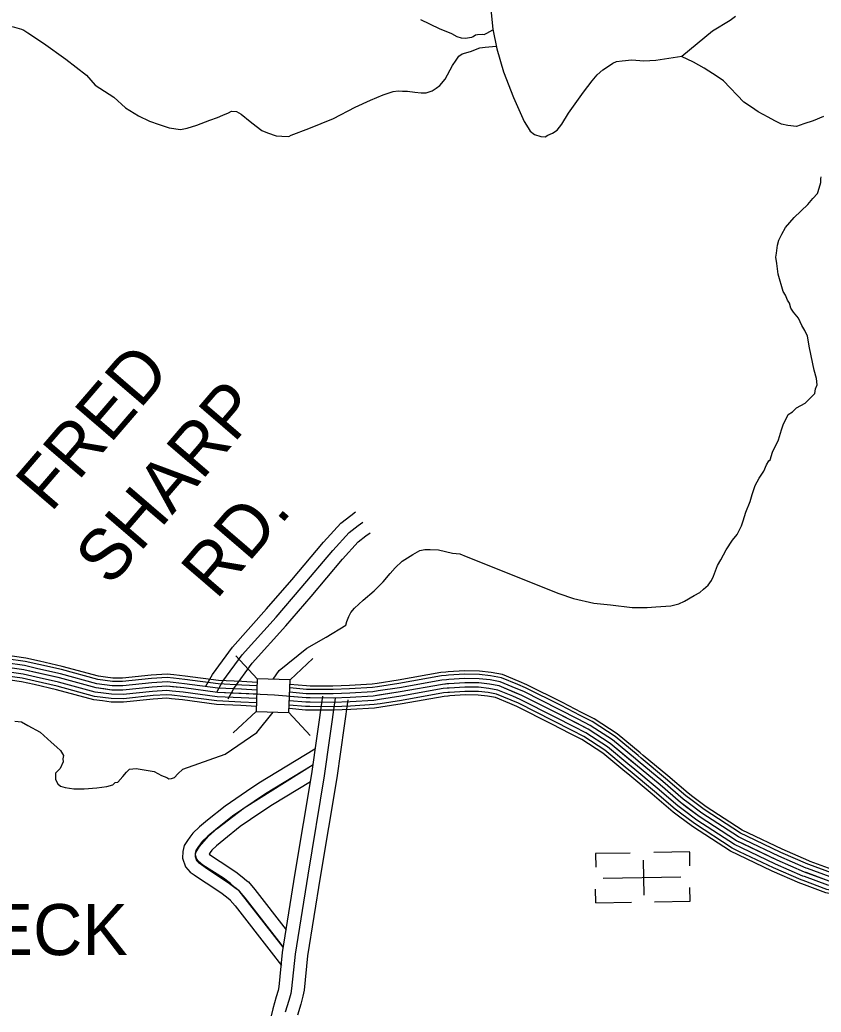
# Model space of a CAD drawing. Extents: x 1551132 to 1791609, y 378168 to 563823.
# Drawn here: x 1682181 to 1687989, y 413405 to 420600 of the extents above; entities that cross this region are included whole.
import ezdxf

# ---------------------------------------------------------------- set-up
doc = ezdxf.new("R2010")
doc.units = 0
for name, color, linetype in [('DESIGN - ROW - Right-of-Way and Easement Labels', 7, 'Continuous'), ('DESIGN - TRANSPORTATION - Text', 7, 'Continuous'), ('DESIGN - UTILITIES - Cable (Underground) with Text', 7, 'Continuous'), ('SURVEY - CONTROL with Text', 7, 'Continuous'), ('SURVEY - DRAINAGE - Storm Sewer', 7, 'Continuous'), ('SURVEY - PROPERTY - Owners', 7, 'Continuous'), ('SURVEY - TRANSPORTATION - Roads', 7, 'Continuous')]:
    doc.layers.add(name, color=color, linetype=linetype)

msp = doc.modelspace()

# ---------------------------------------------------------------- linework, layer by layer
at = {"layer": 'DESIGN - TRANSPORTATION - Text'}
for points in [[(1685590.956, 420698.141), (1685609.022, 420531.695), (1685637.372, 420389.158), (1685687.445, 420222.328), (1685759.319, 420037.198), (1685835.325, 419864.036), (1685864.799, 419817.609), (1685880.524, 419793.384), (1685912.248, 419768.958), (1685956.089, 419754.399), (1685988.071, 419751.999), (1686008.221, 419763.766), (1686040.387, 419777.392), (1686074.653, 419799.001), (1686109.194, 419844.627), (1686158.134, 419924.129), (1686265.932, 420075), (1686328.922, 420158.327), (1686365.438, 420201.936), (1686405.87, 420237.487), (1686448.178, 420262.996), (1686478.444, 420284.655), (1686506.61, 420298.322), (1686546.667, 420301.831), (1686616.799, 420310.981), (1686704.747, 420303.889), (1686790.811, 420306.831), (1686979.215, 420336.54)], [(1685085.668, 420602.246), (1685218.948, 420536.511), (1685308.571, 420501.36), (1685348.32, 420478.843), (1685380.211, 420468.435), (1685408.194, 420466.085), (1685456.293, 420473.501), (1685466.367, 420479.385), (1685482.509, 420491.202), (1685498.533, 420493.01), (1685532.591, 420496.594), (1685546.565, 420494.419), (1685564.69, 420504.211), (1685609.789, 420527.853)], [(1686979.215, 420336.54), (1687201.427, 420520.045), (1687328.365, 420596.581), (1687368.723, 420626.115)], [(1682126.079, 420552.677), (1682191.861, 420531.843), (1682209.794, 420525.61), (1682237.568, 420505.242), (1682352.732, 420429.724), (1682513.453, 420315.596), (1682664.158, 420199.585), (1682727.331, 420126.708), (1682862.353, 420038.93), (1682947.484, 419961.778), (1683040.849, 419904.552), (1683120.422, 419865.518), (1683190.154, 419840.625), (1683263.91, 419817.683), (1683345.792, 419804.658), (1683393.916, 419814.075), (1683464.206, 419837.242), (1683558.645, 419872.118), (1683612.894, 419891.477), (1683651.11, 419909.027), (1683693.3, 419924.528), (1683715.466, 419938.278), (1683751.457, 419935.828), (1683785.231, 419915.386), (1683850.638, 419862.51), (1683894.271, 419829.925), (1683935.903, 419797.375), (1683975.727, 419780.858), (1684037.484, 419758.065), (1684079.491, 419757.549), (1684131.457, 419752.899), (1684147.573, 419762.715), (1684274.203, 419813.217), (1684455.099, 419885.085), (1684612.112, 419967.254), (1684722.743, 420017.956), (1684813.224, 420056.89), (1684887.522, 420080.007), (1684923.597, 420085.566), (1684953.579, 420083.191), (1684991.587, 420082.724), (1685043.527, 420076.074), (1685089.468, 420069.499), (1685125.5, 420071.057), (1685169.666, 420084.533), (1685197.907, 420104.208), (1685224.148, 420123.909), (1685262.689, 420169.493), (1685317.862, 420268.946), (1685342.312, 420306.689), (1685362.67, 420336.481), (1685386.886, 420354.207), (1685447.101, 420371.482), (1685515.416, 420396.674), (1685553.499, 420402.216), (1685633.388, 420409.191)], [(1688006.208, 419897.888), (1687931.826, 419868.712), (1687863.519, 419845.469), (1687811.262, 419826.052), (1687747.297, 419834.811), (1687701.348, 419843.361), (1687653.574, 419867.953), (1687603.809, 419894.579), (1687532.169, 419933.472), (1687484.47, 419966.081), (1687428.813, 420002.782), (1687280.333, 420156.752), (1687234.642, 420189.336), (1687141.195, 420248.513), (1687063.613, 420293.489), (1686976.665, 420332.982)], [(1687682.298, 419002.281), (1687702.789, 419046.115), (1687731.33, 419093.858), (1687794.171, 419167.235), (1687891.26, 419260.246), (1687929.759, 419303.864), (1687962.192, 419341.548), (1687966.35, 419355.515), (1687987.074, 419421.375), (1687987.266, 419439.4), (1687985.35, 419447.434), (1687989.508, 419461.409)], [(1685415.55, 416709.103), (1686087.584, 416441.121), (1686193.073, 416403.637), (1686340.837, 416369.861), (1686460.825, 416358.444), (1686618.755, 416338.577), (1686728.861, 416339.293), (1686790.968, 416344.577), (1686899.14, 416351.327), (1686957.339, 416364.669), (1686997.605, 416386.228), (1687068.086, 416425.471), (1687110.377, 416449.013), (1687136.66, 416472.747), (1687171.009, 416502.39), (1687193.367, 416534.174), (1687209.725, 416566.033), (1687224.166, 416605.926), (1687236.582, 416643.843), (1687261.057, 416685.619), (1687299.856, 416757.28), (1687346.647, 416826.84), (1687381.121, 416868.499), (1687411.837, 416932.243), (1687424.236, 416968.152), (1687442.911, 417030.029), (1687473.777, 417107.789), (1687488.327, 417157.699), (1687498.652, 417187.624), (1687511.051, 417223.534), (1687539.651, 417277.285), (1687572.217, 417326.986), (1687592.749, 417374.821), (1687609.066, 417402.672), (1687619.157, 417410.564), (1687635.773, 417466.457), (1687678.747, 417554.092), (1687701.564, 417627.936), (1687716.047, 417671.837), (1687732.38, 417701.696), (1687748.779, 417737.556), (1687781.02, 417757.215), (1687811.369, 417786.907), (1687871.785, 417820.25), (1687918.334, 417867.784), (1687942.608, 417891.535), (1687948.958, 417923.511), (1687959.291, 417953.436), (1687955.783, 417999.546), (1687938.417, 418059.848), (1687904.126, 418222.493), (1687889.018, 418306.804), (1687871.435, 418347.072), (1687849.811, 418383.373), (1687824.369, 418437.757), (1687788.795, 418480.234), (1687769.079, 418508.509), (1687759.454, 418544.677), (1687745.688, 418566.877), (1687730.063, 418603.112), (1687714.347, 418631.337), (1687677.656, 418755.957), (1687668.482, 418834.184), (1687660.974, 418880.344), (1687665.282, 418908.336), (1687671.907, 418966.346), (1687682.298, 419002.281)], [(1684017.149, 415819.07), (1684059.79, 415883.405), (1684261.902, 416045.134), (1684399.815, 416123.628), (1684543.545, 416211.189), (1684552.003, 416237.798), (1684566.228, 416273.024), (1684580.561, 416302.9), (1684606.927, 416334.642), (1684669.601, 416392.002), (1684748.416, 416461.187), (1684815.156, 416524.506), (1684863.855, 416586.041), (1684902.32, 416625.65), (1684950.894, 416675.16), (1685029.492, 416724.319), (1685079.833, 416751.778), (1685115.949, 416759.362), (1685155.998, 416760.904), (1685215.996, 416756.195), (1685317.844, 416732.97), (1685369.843, 416728.361), (1685415.55, 416709.103)], [(1682439.919, 415137.61), (1682437.944, 415121.443), (1682439.619, 415091.375), (1682455.31, 415061.141), (1682475.135, 415042.882), (1682509.067, 415034.474), (1682573.016, 415023.715), (1682647.089, 415024.849), (1682739.245, 415031.79), (1682811.41, 415040.957), (1682855.593, 415054.466), (1682871.784, 415070.3), (1682891.842, 415074.075), (1682926.299, 415113.734), (1682954.665, 415145.452), (1682974.915, 415167.252), (1683025.014, 415172.678), (1683052.971, 415166.336), (1683096.945, 415159.819), (1683154.877, 415149.127), (1683206.618, 415120.476), (1683246.5, 415105.993), (1683260.425, 415097.817), (1683280.458, 415099.584), (1683302.565, 415107.334), (1683326.865, 415133.093), (1683362.264, 415166.153), (1683669.824, 415276.889), (1683898.102, 415433.868), (1684016.907, 415581.322)], [(1682143.643, 415515.711), (1682191.617, 415509.144), (1682239.399, 415484.544), (1682326.947, 415435.451), (1682408.236, 415362.391), (1682449.885, 415325.848), (1682475.668, 415303.514), (1682497.293, 415267.205), (1682495.168, 415255.213), (1682493.009, 415241.212), (1682494.776, 415219.162), (1682472.243, 415171.352), (1682439.919, 415137.61)]]:
    msp.add_lwpolyline(points, dxfattribs=at)
at = {"layer": 'DESIGN - UTILITIES - Cable (Underground) with Text'}
for p, q in [((1686604.436, 414559.108), (1686353.066, 414554.705)), ((1686353.066, 414554.621), (1686354.917, 414456.457)), ((1687036.194, 414566.772), (1686775.416, 414562.144)), ((1687037.954, 414467.066), (1687036.328, 414566.197)), ((1686706.472, 414254.724), (1686702.202, 414508.244)), ((1686355.354, 414198.62), (1686353.645, 414298.193)), ((1687038.491, 414210.337), (1687036.773, 414310.127)), ((1686355.446, 414198.445), (1686613.416, 414202.982)), ((1686781.713, 414205.884), (1687038.399, 414210.379))]:
    msp.add_line(p, q, dxfattribs=at)
msp.add_lwpolyline([(1686972.048, 414384.7), (1686409.076, 414374.709)], dxfattribs=at)
at = {"layer": 'SURVEY - CONTROL with Text'}
for points in [[(1682318.606, 415925.847), (1682220.35, 415948.114), (1681940.473, 415987.524), (1681813.042, 415993.399)], [(1682324.072, 415949.956), (1682224.816, 415972.448), (1681942.773, 416012.157), (1681814.176, 416018.091)], [(1682304.906, 415865.379), (1682209.158, 415887.079), (1681934.715, 415925.722), (1681810.184, 415931.464)], [(1682311.756, 415895.613), (1682214.758, 415917.597), (1681937.598, 415956.623), (1681811.609, 415962.431)], [(1688046.029, 414355.592), (1687868.125, 414421.377), (1687670.338, 414507.387), (1687374.787, 414648.416), (1687105.618, 414823.254), (1686970.163, 414924.706), (1686820.966, 415052.885), (1686643.762, 415200.263), (1686458.642, 415354.276), (1686299.137, 415457.962), (1686075.542, 415572.265), (1685819.99, 415700.893), (1685654.152, 415770.57), (1685584.062, 415783.253), (1685507.922, 415791.978), (1685405.633, 415792.937), (1685291.236, 415786.003), (1685244.054, 415781.928), (1684937.652, 415727.21), (1684742.807, 415696.984), (1684574.219, 415686.542), (1684451.814, 415681.683), (1684255.252, 415683.525), (1684026.774, 415703.709), (1683613.75, 415723.609), (1683369.339, 415755.96), (1683247.1, 415769.135), (1683140.728, 415762.118), (1682927.9, 415740.076), (1682847.668, 415740.826), (1682733.479, 415755.926), (1682467.369, 415828.553), (1682209.158, 415887.079), (1681934.715, 415925.722)], [(1682798.653, 415809.853), (1682745.762, 415816.844), (1682482.385, 415888.721), (1682318.589, 415925.847)], [(1682801.894, 415834.353), (1682750.654, 415841.128), (1682488.377, 415912.713), (1682324.055, 415949.956)], [(1682285.515, 415779.827), (1682193.325, 415800.727), (1681926.565, 415838.286), (1681806.142, 415843.836)], [(1682291.206, 415804.911), (1682197.967, 415826.044), (1681928.956, 415863.92), (1681807.326, 415869.529)], [(1682298.056, 415835.145), (1682203.558, 415856.562), (1681931.831, 415894.821), (1681808.759, 415900.496)], [(1682790.528, 415748.384), (1682733.479, 415755.926), (1682467.369, 415828.553), (1682304.889, 415865.379)], [(1682794.594, 415779.118), (1682739.621, 415786.385), (1682474.877, 415858.637), (1682311.739, 415895.613)], [(1683297.683, 415850.904), (1683248.909, 415856.162), (1683133.403, 415848.545), (1682923.825, 415826.836), (1682853.776, 415827.495), (1682801.877, 415834.353)], [(1683789.738, 415801.953), (1683621.542, 415810.053), (1683379.672, 415842.07), (1683297.666, 415850.904)], [(1685269.12, 415871.13), (1685232.679, 415867.989), (1684923.386, 415812.754), (1684770.115, 415788.978)], [(1685271.245, 415846.505), (1685235.921, 415843.455), (1684927.453, 415788.37), (1684773.906, 415764.552)], [(1685798.832, 415803.846), (1685678.96, 415854.205), (1685596.729, 415869.089), (1685513.281, 415878.647), (1685403.417, 415879.681), (1685284.886, 415872.497), (1685269.103, 415871.13)], [(1685789.258, 415781.053), (1685671.894, 415830.371), (1685593.12, 415844.622), (1685511.756, 415853.947), (1685404.05, 415854.955), (1685286.694, 415847.846), (1685271.228, 415846.505)], [(1682779.036, 415661.424), (1682716.104, 415669.741), (1682446.119, 415743.426), (1682285.498, 415779.827)], [(1682782.403, 415686.916), (1682721.196, 415695.008), (1682452.352, 415768.385), (1682291.189, 415804.911)], [(1682786.461, 415717.65), (1682727.338, 415725.467), (1682459.86, 415798.469), (1682298.039, 415835.145)], [(1683288.391, 415764.685), (1683247.1, 415769.135), (1683140.728, 415762.118), (1682927.9, 415740.076), (1682847.668, 415740.826), (1682790.511, 415748.384)], [(1683291.716, 415795.511), (1683247.742, 415800.244), (1683138.111, 415793.011), (1682926.441, 415771.093), (1682849.851, 415771.81), (1682794.578, 415779.118)], [(1683295.033, 415826.328), (1683248.392, 415831.353), (1683135.495, 415823.911), (1682924.983, 415802.111), (1682852.035, 415802.786), (1682798.636, 415809.853)], [(1683785.563, 415715.334), (1683613.75, 415723.609), (1683369.339, 415755.96), (1683288.374, 415764.685)], [(1683787.054, 415746.301), (1683616.533, 415754.51), (1683373.031, 415786.744), (1683291.699, 415795.511)], [(1683788.546, 415777.261), (1683619.317, 415785.411), (1683376.731, 415817.528), (1683295.016, 415826.328)], [(1683900.185, 415771.877), (1683788.529, 415777.261)], [(1683900.993, 415796.594), (1683789.721, 415801.953)], [(1684285.176, 415769.969), (1684259.485, 415770.211), (1684138.196, 415780.927)], [(1684773.923, 415764.552), (1684736.124, 415758.694), (1684571.069, 415748.469), (1684450.872, 415743.693), (1684284.926, 415745.252)], [(1684770.131, 415788.978), (1684733.466, 415783.286), (1684569.819, 415773.152), (1684450.497, 415768.419), (1684285.151, 415769.969)], [(1685273.911, 415815.621), (1685239.987, 415812.696), (1684932.553, 415757.794), (1684778.656, 415733.918)], [(1685276.578, 415784.736), (1685244.054, 415781.928), (1684937.652, 415727.21), (1684783.406, 415703.284)], [(1685777.249, 415752.478), (1685663.019, 415800.47), (1685588.596, 415813.937), (1685509.839, 415822.963), (1685404.842, 415823.946), (1685288.961, 415816.921), (1685273.895, 415815.621)], [(1685765.241, 415723.893), (1685654.152, 415770.57), (1685584.062, 415783.253), (1685507.922, 415791.978), (1685405.633, 415792.937), (1685291.236, 415786.003), (1685276.561, 415784.736)], [(1686241.322, 415557.156), (1686103.592, 415627.558), (1685845.965, 415757.228), (1685789.241, 415781.062)], [(1686252.572, 415579.165), (1686114.767, 415649.6), (1685856.323, 415779.695), (1685798.807, 415803.854)], [(1683281.75, 415703.042), (1683245.809, 415706.917), (1683145.961, 415700.325), (1682930.816, 415678.041), (1682843.301, 415678.866), (1682782.386, 415686.916)], [(1683285.066, 415733.859), (1683246.459, 415738.026), (1683143.344, 415731.226), (1682929.358, 415709.058), (1682845.485, 415709.842), (1682786.444, 415717.65)], [(1683782.579, 415653.407), (1683608.184, 415661.807), (1683361.948, 415694.391), (1683281.733, 415703.042)], [(1683784.071, 415684.366), (1683610.967, 415692.708), (1683365.648, 415725.176), (1683285.049, 415733.859)], [(1683897.96, 415709.917), (1683785.546, 415715.334)], [(1683899.068, 415740.901), (1683787.038, 415746.301)], [(1684284.359, 415683.25), (1684255.252, 415683.525), (1684135.113, 415694.142)], [(1684284.651, 415714.251), (1684256.768, 415714.509), (1684136.18, 415725.159)], [(1684284.943, 415745.252), (1684258.277, 415745.502), (1684137.396, 415756.177)], [(1684783.423, 415703.284), (1684742.807, 415696.984), (1684574.219, 415686.542), (1684451.814, 415681.683), (1684284.343, 415683.25)], [(1684778.673, 415733.918), (1684739.465, 415727.835), (1684572.644, 415717.501), (1684451.347, 415712.693), (1684284.634, 415714.251)], [(1685279.244, 415753.852), (1685248.12, 415751.161), (1684942.752, 415696.626), (1684788.156, 415672.65)], [(1685281.911, 415722.968), (1685252.187, 415720.401), (1684947.852, 415666.05), (1684792.906, 415642.016)], [(1685284.119, 415697.343), (1685255.562, 415694.876), (1684952.085, 415640.683), (1684796.847, 415616.598)], [(1685753.233, 415695.309), (1685645.286, 415740.669), (1685579.529, 415752.569), (1685506.006, 415760.994), (1685406.425, 415761.928), (1685293.511, 415755.086), (1685279.228, 415753.852)], [(1685741.225, 415666.734), (1685636.411, 415710.768), (1685575.004, 415721.885), (1685504.089, 415730.01), (1685407.216, 415730.918), (1685295.777, 415724.16), (1685281.894, 415722.968)], [(1685731.267, 415643.025), (1685629.053, 415685.967), (1685571.246, 415696.426), (1685502.506, 415704.309), (1685407.875, 415705.193), (1685297.661, 415698.509), (1685284.103, 415697.343)], [(1686198.998, 415474.345), (1686061.518, 415544.614), (1685807.007, 415672.725), (1685753.217, 415695.318)], [(1686213.106, 415501.946), (1686075.542, 415572.265), (1685819.99, 415700.893), (1685765.225, 415723.902)], [(1686227.214, 415529.547), (1686089.567, 415599.915), (1685832.973, 415729.06), (1685777.233, 415752.486)], [(1683278.991, 415677.474), (1683245.275, 415681.108), (1683148.136, 415674.699), (1682932.024, 415652.315), (1682841.485, 415653.157), (1682779.011, 415661.424)], [(1683781.346, 415627.715), (1683605.875, 415636.165), (1683358.881, 415668.857), (1683278.975, 415677.474)], [(1683894.935, 415622.24), (1683781.321, 415627.715)], [(1683895.835, 415647.949), (1683782.563, 415653.407)], [(1683896.902, 415678.933), (1683784.054, 415684.366)], [(1684283.776, 415621.248), (1684252.227, 415621.548), (1684132.988, 415632.082)], [(1684284.068, 415652.249), (1684253.735, 415652.541), (1684134.138, 415663.108)], [(1684792.922, 415642.016), (1684749.49, 415635.274), (1684577.369, 415624.615), (1684452.755, 415619.673), (1684283.759, 415621.248)], [(1684788.173, 415672.65), (1684746.149, 415666.133), (1684575.794, 415655.583), (1684452.28, 415650.674), (1684284.051, 415652.249)], [(1686173.182, 415423.836), (1686035.86, 415494.029), (1685783.241, 415621.182), (1685731.25, 415643.033)], [(1686184.89, 415446.736), (1686047.493, 415516.971), (1685794.016, 415644.558), (1685741.209, 415666.742)], [(1684283.534, 415595.531), (1684250.968, 415595.839), (1684132.055, 415606.348)], [(1684796.864, 415616.598), (1684752.257, 415609.682), (1684578.669, 415598.931), (1684453.147, 415593.948), (1684283.526, 415595.531)], [(1686662.12, 415265.648), (1686495.491, 415404.269), (1686330.228, 415511.705), (1686241.314, 415557.164)], [(1686677.928, 415284.649), (1686510.174, 415424.203), (1686342.619, 415533.122), (1686252.563, 415579.165)], [(1686622.471, 415217.981), (1686458.642, 415354.276), (1686299.137, 415457.962), (1686213.089, 415501.954)], [(1686642.296, 415241.815), (1686477.066, 415379.276), (1686314.678, 415484.829), (1686227.197, 415529.555)], [(1686566.372, 415150.545), (1686406.51, 415283.541), (1686255.155, 415381.935), (1686173.165, 415423.852)], [(1686582.822, 415170.313), (1686421.792, 415304.283), (1686268.046, 415404.219), (1686184.865, 415446.745)], [(1686602.647, 415194.147), (1686440.217, 415329.275), (1686283.596, 415431.094), (1686198.981, 415474.354)], [(1687043.428, 414947.29), (1687008.995, 414973.091), (1686860.99, 415100.236), (1686683.411, 415247.931), (1686662.104, 415265.657)], [(1687058.252, 414967.066), (1687024.47, 414992.375), (1686876.948, 415119.12), (1686699.211, 415266.932), (1686677.911, 415284.657)], [(1686987.679, 414872.855), (1686950.747, 414900.514), (1686800.95, 415029.209), (1686623.938, 415176.429), (1686602.63, 415194.155)], [(1687006.262, 414897.664), (1686970.163, 414924.706), (1686820.966, 415052.885), (1686643.762, 415200.263), (1686622.454, 415217.989)], [(1687024.845, 414922.473), (1686989.579, 414948.899), (1686840.983, 415076.56), (1686663.587, 415224.097), (1686642.279, 415241.823)], [(1686953.671, 414827.454), (1686915.231, 414856.255), (1686764.343, 414985.891), (1686587.672, 415132.82), (1686566.364, 415150.554)], [(1686969.096, 414848.038), (1686931.33, 414876.322), (1686780.942, 415005.533), (1686604.113, 415152.595), (1686582.805, 415170.321)], [(1687437.668, 414652.758), (1687389.97, 414675.517), (1687123.368, 414848.688), (1687024.837, 414922.49)], [(1687451.018, 414680.742), (1687405.153, 414702.626), (1687141.125, 414874.122), (1687043.419, 414947.299)], [(1687461.66, 414703.051), (1687417.252, 414724.235), (1687155.283, 414894.397), (1687058.236, 414967.082)], [(1687397.619, 414568.822), (1687344.421, 414594.206), (1687070.11, 414772.386), (1686969.088, 414848.046)], [(1687410.969, 414596.806), (1687359.604, 414621.315), (1687087.868, 414797.82), (1686987.671, 414872.855)], [(1687424.319, 414624.782), (1687374.787, 414648.416), (1687105.618, 414823.254), (1687006.254, 414897.672)], [(1687386.545, 414545.613), (1687331.829, 414571.722), (1687055.386, 414751.285), (1686953.671, 414827.462)], [(1687909.174, 414498.654), (1687900.474, 414501.871), (1687706.312, 414586.306), (1687461.643, 414703.059)], [(1687879.1, 414417.318), (1687868.125, 414421.377), (1687670.338, 414507.387), (1687424.302, 414624.79)], [(1687889.849, 414446.394), (1687879.691, 414450.153), (1687683.196, 414535.596), (1687437.652, 414652.766)], [(1687900.599, 414475.47), (1687891.258, 414478.928), (1687696.054, 414563.814), (1687451.001, 414680.75)], [(1687848.675, 414335.041), (1687835.401, 414339.958), (1687633.947, 414427.56), (1687386.528, 414545.622)], [(1687857.6, 414359.167), (1687844.992, 414363.825), (1687644.622, 414450.961), (1687397.603, 414568.831)], [(1687868.35, 414388.243), (1687856.558, 414392.601), (1687657.48, 414479.178), (1687410.952, 414596.815)], [(1688372.263, 414355.925), (1688297.448, 414368.251), (1688062.995, 414415.418), (1687900.582, 414475.478)], [(1688376.28, 414380.318), (1688301.89, 414392.568), (1688069.762, 414439.277), (1687909.157, 414498.662)], [(1688362.188, 414294.749), (1688286.29, 414307.249), (1688046.029, 414355.592), (1687879.083, 414417.327)], [(1688367.23, 414325.341), (1688291.865, 414337.75), (1688054.512, 414385.509), (1687889.833, 414446.403)], [(1688347.939, 414208.196), (1688270.507, 414220.947), (1688022.021, 414270.948), (1687848.659, 414335.05)], [(1688352.113, 414233.572), (1688275.132, 414246.247), (1688029.063, 414295.765), (1687857.583, 414359.175)], [(1688357.147, 414264.156), (1688280.715, 414276.748), (1688037.546, 414325.674), (1687868.333, 414388.251)]]:
    msp.add_lwpolyline(points, dxfattribs=at)
at = {"layer": 'SURVEY - DRAINAGE - Storm Sewer'}
for p, q in [((1683901.887, 415823.089), (1683746.983, 415989.194)), ((1684139.346, 415814.804), (1684305.451, 415969.708)), ((1683893.601, 415585.63), (1683727.497, 415430.734)), ((1684131.011, 415577.344), (1684285.915, 415411.248))]:
    msp.add_line(p, q, dxfattribs=at)
msp.add_lwpolyline([(1683893.601, 415585.63), (1684131.061, 415577.344), (1684139.346, 415814.804), (1683901.887, 415823.089)], close=True, dxfattribs=at)
at = {"layer": 'SURVEY - PROPERTY - Owners'}
for points in [[(1683528.369, 415768.91), (1683576.009, 415853.621), (1683722.048, 416052.259), (1683969.517, 416328.4), (1684151.063, 416539.572), (1684381.074, 416812.355), (1684506.68, 416949.842), (1684579.17, 417007.427), (1684614.611, 417032.152)], [(1683607.425, 415724.442), (1683652.358, 415804.336), (1683792.529, 415994.991), (1684037.69, 416268.557), (1684220.128, 416480.763), (1684449.256, 416752.503), (1684568.762, 416883.315), (1684633.377, 416934.641), (1684666.509, 416957.759)], [(1683689.607, 415678.216), (1683731.722, 415753.11), (1683865.794, 415935.456), (1684108.555, 416206.347), (1684291.918, 416419.628), (1684520.129, 416690.285), (1684633.302, 416814.155), (1684689.725, 416858.981), (1684720.458, 416880.423)], [(1684373.724, 415695.45), (1684294.451, 415133.027), (1684174.77, 414414.217), (1684082.03, 413837.343), (1684057.43, 413590.02), (1684052.472, 413562.144), (1684039.339, 413515.368), (1684013.548, 413428.574), (1684002.998, 413378.631)], [(1684467.088, 415682.292), (1684387.657, 415118.702), (1684267.826, 414398.991), (1684175.578, 413825.184), (1684150.895, 413577.086), (1684144.503, 413541.102), (1684129.929, 413489.192), (1684105.012, 413405.357)], [(1684556.903, 415669.633), (1684477.313, 415104.918), (1684357.34, 414384.341), (1684265.567, 413813.484), (1684240.809, 413564.644), (1684233.035, 413520.86), (1684217.068, 413464.008), (1684193.002, 413383.023)], [(1684319.283, 415311.282), (1683911.834, 415065.409), (1683823.961, 415005.424), (1683668.757, 414899.487), (1683541.668, 414798.376), (1683482.611, 414748.158), (1683434.704, 414702.715), (1683413.196, 414674.173), (1683395.555, 414650.781), (1683371.739, 414612.655), (1683361.089, 414569.337), (1683359.564, 414521.202), (1683380.847, 414458.842), (1683415.662, 414420.833), (1683444.745, 414400.283), (1683490.211, 414369.598), (1683571.392, 414316.397), (1683647.14, 414264.979), (1683690.373, 414231.912), (1683704.822, 414219.261), (1683706.139, 414218.111), (1683742.355, 414177.043), (1684002.882, 413840.118), (1684077.58, 413743.507)], [(1684300.034, 415193.72), (1683960.875, 414989.057), (1683722.63, 414826.436), (1683599.3, 414728.308), (1683543.243, 414680.648), (1683502.602, 414642.097), (1683470.37, 414599.338), (1683456.353, 414576.904), (1683451.445, 414556.937), (1683450.745, 414534.853), (1683460.553, 414506.119), (1683475.969, 414489.293), (1683496.294, 414474.926), (1683540.443, 414445.134), (1683621.724, 414391.866), (1683700.206, 414338.589), (1683747.855, 414302.147), (1683770.279, 414282.521), (1683812.32, 414234.853), (1684089.813, 413875.977)], [(1684287.267, 415075.884), (1684011.849, 414909.688), (1683928.251, 414852.62), (1683778.637, 414750.5), (1683659.207, 414655.473), (1683606.266, 414610.471), (1683573.184, 414579.079), (1683560.917, 414562.812), (1683552.051, 414551.053), (1683592.658, 414523.652), (1683674.048, 414470.318), (1683755.371, 414415.108), (1683807.612, 414375.157), (1683826.644, 414358.49), (1683836.953, 414349.473), (1683885.051, 414294.947), (1684111.088, 414002.614)]]:
    msp.add_lwpolyline(points, dxfattribs=at)
at = {"layer": 'SURVEY - TRANSPORTATION - Roads'}
msp.add_lwpolyline([(1684088.78, 413877.211), (1683769.946, 414284.221), (1683738.238, 414308.772), (1683706.581, 414337.331), (1683657.048, 414376.19), (1683508.11, 414470.726), (1683472.486, 414501.344), (1683458.778, 414523.611), (1683458.87, 414529.619), (1683455.062, 414543.711), (1683457.362, 414563.728), (1683484.053, 414607.413), (1683549.293, 414682.573), (1683610.225, 414737.75), (1683806.82, 414887.037), (1684305.859, 415199.796)], dxfattribs=at)

# ---------------------------------------------------------------- texts
at = {"layer": 'DESIGN - ROW - Right-of-Way and Easement Labels'}
for s, height, rotation, p in [('FRED', 370.0021, 49.3141917, (1682405.404, 417021.859)), ('SHARP', 370.0021, 49.3141917, (1682835.769, 416483.812)), ('RD.', 370.0021, 49.3141917, (1683604.201, 416389.727)), ('SHEEPNECK', 369.9913, 0.0000278, (1679911.819, 413818.874))]:
    msp.add_text(s, height=height, rotation=rotation, dxfattribs=at).set_placement(p)

doc.saveas('drawing.dxf')
